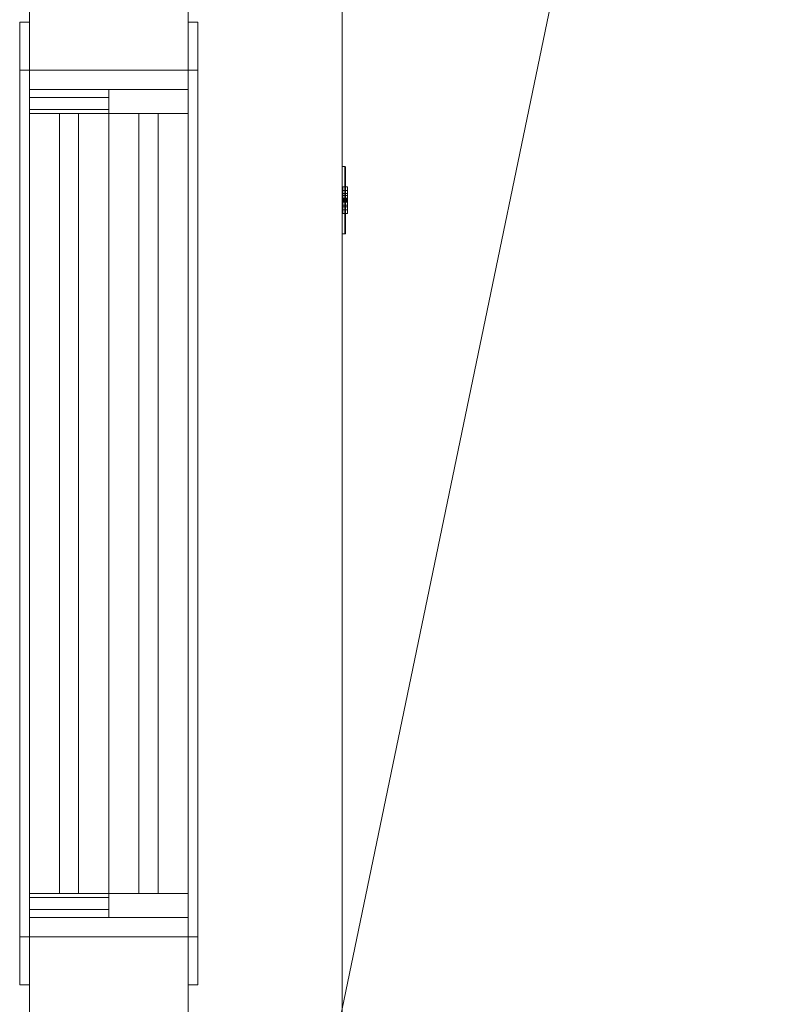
# Model space of a CAD drawing. Header units: metres. Extents: x -6.7 to 13.4, y 0 to 15.3.
# Tile 425 of 656: x -6.7 to -5.9, y 10.4 to 11.4. Entities that reach past the tile are written whole.
import ezdxf

# ---------------------------------------------------------------- set-up
doc = ezdxf.new("R2010")
doc.units = ezdxf.units.M
doc.header["$MEASUREMENT"] = 0
for name, color, linetype in [('NewTwindo - Slabs', 7, 'Continuous'), ('NewTwindo - Walls', 7, 'Continuous'), ('Twindo - Electrical', 7, 'Continuous'), ('Twindo - Slabs', 7, 'Continuous')]:
    doc.layers.add(name, color=color, linetype=linetype)

# ---------------------------------------------------------------- blocks, each defined once
blk = doc.blocks.new('Wall_4E77AC14-1DF8-4478-B749-89C7EF52A37B', base_point=(-6.3364, 14.7151))
at = {"layer": 'NewTwindo - Walls', "lineweight": 0}
mesh = blk.add_polyface(dxfattribs=at)
corners = [(-6.6614, 9.8251, 2.565), (-6.6614, 14.7151, 2.565), (-6.6614, 14.7151, -0.15), (-6.6614, 9.8251, -0.15), (-6.6614, 11.4751, 0.9), (-6.6614, 12.9751, 0.9), (-6.6614, 12.9751, 2.3), (-6.6614, 11.4751, 2.3), (-6.3364, 9.8251, 2.565), (-6.3364, 14.7151, 2.565), (-6.3364, 14.7151, -0.15), (-6.3364, 9.8251, -0.15), (-6.3364, 11.4751, 0.9), (-6.3364, 12.9751, 0.9), (-6.3364, 12.9751, 2.3), (-6.3364, 11.4751, 2.3)]
mesh.append_faces([[corners[k] for k in face] for face in [(8, 9, 1, 0), (10, 2, 1, 9), (3, 2, 10, 11), (11, 8, 0, 3), (12, 13, 5, 4), (13, 14, 6, 5), (14, 15, 7, 6), (15, 12, 4, 7)]], dxfattribs={"color": 9})
mesh.append_faces([[corners[k] for k in face] for face in [(3, 4, 2), (2, 5, 1), (10, 13, 11), (11, 12, 8)]], dxfattribs={"vtx0": -1, "vtx1": -1, "color": 9})
mesh.append_faces([[corners[k] for k in face] for face in [(6, 0, 1), (0, 7, 4), (2, 4, 5), (15, 9, 8), (9, 14, 13), (11, 13, 12)]], dxfattribs={"vtx0": -1, "vtx2": -1, "color": 9})
mesh.append_faces([[corners[k] for k in face] for face in [(6, 7, 0), (5, 6, 1), (3, 0, 4), (15, 14, 9), (12, 15, 8), (10, 9, 13)]], dxfattribs={"vtx1": -1, "vtx2": -1, "color": 9})
blk = doc.blocks.new('Slab_802DA21A-2803-41A3-8E48-64010855DF42', base_point=(-2.276, 14.7151))
at = {"layer": 'NewTwindo - Slabs', "lineweight": 0}
mesh = blk.add_polyface(dxfattribs=at)
corners = [(-6.3364, 14.7151), (-2.276, 14.7151), (-2.276, 14.7151, -0.15), (-6.3364, 14.7151, -0.15), (2.5786, 14.0551), (-2.276, 14.0551), (-6.3364, 9.8251), (-4.8764, 9.8251), (-4.8764, 3.4051), (-3.3514, 3.4051), (-3.3514, 2.7655), (0.2485, 2.7655), (0.2485, 0.3501), (4.1035, 0.3501), (4.1035, 0.1601), (6.2136, 0.1601), (6.2136, 0.3501), (10.5586, 0.3501), (10.5586, 8.1901), (5.6536, 8.1901), (5.6536, 9.0751), (-0.1012, 9.0751), (-0.1015, 10.4851), (2.5786, 10.4851), (-2.276, 14.0551, -0.15), (-6.3364, 9.8251, -0.15), (2.5786, 14.0551, -0.15), (2.5786, 10.4851, -0.15), (-0.1015, 10.4851, -0.15), (-0.1012, 9.0751, -0.15), (5.6536, 9.0751, -0.15), (5.6536, 8.1901, -0.15), (10.5586, 8.1901, -0.15), (10.5586, 0.3501, -0.15), (6.2136, 0.3501, -0.15), (6.2136, 0.1601, -0.15), (4.1035, 0.1601, -0.15), (4.1035, 0.3501, -0.15), (0.2485, 0.3501, -0.15), (0.2485, 2.7655, -0.15), (-3.3514, 2.7655, -0.15), (-3.3514, 3.4051, -0.15), (-4.8764, 3.4051, -0.15), (-4.8764, 9.8251, -0.15)]
mesh.append_faces([[corners[k] for k in face] for face in [(0, 1, 2, 3), (1, 5, 24, 2), (6, 0, 3, 25), (5, 4, 26, 24), (7, 6, 25, 43), (8, 7, 43, 42), (9, 8, 42, 41), (10, 9, 41, 40), (11, 10, 40, 39), (12, 11, 39, 38), (13, 12, 38, 37), (14, 13, 37, 36), (15, 14, 36, 35), (16, 15, 35, 34), (17, 16, 34, 33), (18, 17, 33, 32), (19, 18, 32, 31), (20, 19, 31, 30), (21, 20, 30, 29), (22, 21, 29, 28), (23, 22, 28, 27), (4, 23, 27, 26)]], dxfattribs={"color": 9})
mesh.append_faces([[corners[k] for k in face] for face in [(4, 22, 23), (18, 16, 17)]], dxfattribs={"vtx0": -1, "color": 9})
mesh.append_faces([[corners[k] for k in face] for face in [(26, 28, 24), (32, 34, 31)]], dxfattribs={"vtx0": -1, "vtx1": -1, "color": 9})
mesh.append_faces([[corners[k] for k in face] for face in [(1, 7, 9), (22, 5, 10), (21, 11, 13), (41, 43, 2), (40, 24, 28), (37, 39, 29)]], dxfattribs={"vtx0": -1, "vtx1": -1, "vtx2": -1, "color": 9})
mesh.append_faces([[corners[k] for k in face] for face in [(5, 9, 10), (21, 10, 11), (19, 13, 14), (19, 14, 15), (19, 15, 16), (43, 3, 2), (41, 2, 24), (40, 28, 29), (37, 29, 30), (37, 30, 31)]], dxfattribs={"vtx0": -1, "vtx2": -1, "color": 9})
mesh.append_faces([[corners[k] for k in face] for face in [(27, 28, 26), (33, 34, 32)]], dxfattribs={"vtx1": -1, "color": 9})
mesh.append_faces([[corners[k] for k in face] for face in [(1, 0, 7), (5, 1, 9), (21, 22, 10), (4, 5, 22), (20, 21, 13), (19, 20, 13), (18, 19, 16), (40, 41, 24), (39, 40, 29), (36, 37, 31), (35, 36, 31), (34, 35, 31)]], dxfattribs={"vtx1": -1, "vtx2": -1, "color": 9})
mesh.append_faces([[corners[k] for k in face] for face in [(0, 6, 7), (7, 8, 9), (11, 12, 13), (43, 25, 3), (41, 42, 43), (37, 38, 39)]], dxfattribs={"vtx2": -1, "color": 9})
blk = doc.blocks.new('Wall_6E3BF689-13E9-485C-BEBC-C1F491B7C731', base_point=(-6.4964, 9.6251))
at = {"layer": 'NewTwindo - Walls', "lineweight": 0}
mesh = blk.add_polyface(dxfattribs=at)
corners = [(-6.6614, 15.2801, 6.5), (-6.6614, 15.2801, 2.565), (-6.6614, 9.4601, 2.565), (-6.6614, 9.4601, 6.5), (-6.6614, 13.1351, 5.65), (-6.6614, 11.6351, 5.65), (-6.6614, 11.6351, 3.9), (-6.6614, 13.1351, 3.9), (-6.6614, 11.3701, 3.9), (-6.6614, 11.3701, 5.65), (-6.6614, 10.4701, 5.65), (-6.6614, 10.4701, 3.9), (-6.6614, 13.4001, 3.9), (-6.6614, 14.3001, 3.9), (-6.6614, 14.3001, 5.65), (-6.6614, 13.4001, 5.65), (-6.4964, 15.2801, 6.5), (-6.4964, 15.2801, 2.565), (-6.4964, 9.4601, 2.565), (-6.4964, 9.4601, 6.5), (-6.4964, 13.1351, 5.65), (-6.4964, 11.6351, 5.65), (-6.4964, 11.6351, 3.9), (-6.4964, 13.1351, 3.9), (-6.4964, 11.3701, 5.65), (-6.4964, 11.3701, 3.9), (-6.4964, 10.4701, 5.65), (-6.4964, 10.4701, 3.9), (-6.4964, 13.4001, 3.9), (-6.4964, 14.3001, 3.9), (-6.4964, 14.3001, 5.65), (-6.4964, 13.4001, 5.65)]
mesh.append_faces([[corners[k] for k in face] for face in [(1, 0, 16, 17), (1, 17, 18, 2), (3, 2, 18, 19), (16, 0, 3, 19), (5, 4, 20, 21), (6, 5, 21, 22), (7, 6, 22, 23), (4, 7, 23, 20), (24, 9, 8, 25), (26, 10, 9, 24), (27, 11, 10, 26), (25, 8, 11, 27), (28, 29, 13, 12), (29, 30, 14, 13), (30, 31, 15, 14), (31, 28, 12, 15)]], dxfattribs={"color": 9})
mesh.append_faces([[corners[k] for k in face] for face in [(2, 12, 1), (1, 13, 0), (17, 25, 18), (18, 27, 19)]], dxfattribs={"vtx0": -1, "vtx1": -1, "color": 9})
mesh.append_faces([[corners[k] for k in face] for face in [(4, 9, 0), (14, 4, 0), (2, 11, 12), (21, 31, 19), (26, 21, 19), (17, 29, 25)]], dxfattribs={"vtx0": -1, "vtx1": -1, "vtx2": -1, "color": 9})
mesh.append_faces([[corners[k] for k in face] for face in [(9, 3, 0), (3, 10, 11), (8, 5, 6), (7, 15, 12), (1, 12, 13), (31, 16, 19), (16, 30, 29), (28, 20, 23), (22, 24, 25), (18, 25, 27)]], dxfattribs={"vtx0": -1, "vtx2": -1, "color": 9})
mesh.append_faces([[corners[k] for k in face] for face in [(9, 10, 3), (8, 9, 5), (7, 4, 15), (13, 14, 0), (2, 3, 11), (31, 30, 16), (28, 31, 20), (22, 21, 24), (27, 26, 19), (17, 16, 29)]], dxfattribs={"vtx1": -1, "vtx2": -1, "color": 9})
blk = doc.blocks.new('Window_981193E7-5797-4899-9E3E-FAB4EC1762AD')
at = {"layer": 'NewTwindo - Walls', "lineweight": 0}
mesh = blk.add_polyface(dxfattribs=at)
corners = [(-6.6714, 11.4201, 3.85), (-6.6614, 11.4201, 3.85), (-6.6614, 11.3701, 3.9), (-6.6714, 11.3701, 3.9), (-6.6614, 11.3701, 5.65), (-6.6714, 11.3701, 5.65), (-6.6614, 11.4201, 5.7), (-6.6714, 11.4201, 5.7)]
mesh.append_faces([[corners[k] for k in face] for face in [(0, 1, 2, 3), (3, 2, 4, 5), (5, 4, 6, 7), (7, 6, 1, 0), (0, 3, 5, 7), (1, 6, 4, 2)]], dxfattribs={"color": 253})
mesh = blk.add_polyface(dxfattribs=at)
corners = [(-6.6714, 10.4201, 3.85), (-6.6614, 10.4201, 3.85), (-6.6614, 10.4701, 3.9), (-6.6714, 10.4701, 3.9), (-6.6614, 11.3701, 3.9), (-6.6714, 11.3701, 3.9), (-6.6614, 11.4201, 3.85), (-6.6714, 11.4201, 3.85)]
mesh.append_faces([[corners[k] for k in face] for face in [(0, 1, 2, 3), (3, 2, 4, 5), (5, 4, 6, 7), (7, 6, 1, 0), (0, 3, 5, 7), (1, 6, 4, 2)]], dxfattribs={"color": 253})
mesh = blk.add_polyface(dxfattribs=at)
corners = [(-6.6714, 11.4201, 5.7), (-6.6614, 11.4201, 5.7), (-6.6614, 11.3701, 5.65), (-6.6714, 11.3701, 5.65), (-6.6614, 10.4701, 5.65), (-6.6714, 10.4701, 5.65), (-6.6614, 10.4201, 5.7), (-6.6714, 10.4201, 5.7)]
mesh.append_faces([[corners[k] for k in face] for face in [(0, 1, 2, 3), (3, 2, 4, 5), (5, 4, 6, 7), (7, 6, 1, 0), (0, 3, 5, 7), (1, 6, 4, 2)]], dxfattribs={"color": 253})
mesh = blk.add_polyface(dxfattribs=at)
corners = [(-6.4864, 11.4201, 3.85), (-6.4864, 11.3701, 3.9), (-6.4964, 11.3701, 3.9), (-6.4964, 11.4201, 3.85), (-6.4864, 11.3701, 5.65), (-6.4964, 11.3701, 5.65), (-6.4864, 11.4201, 5.7), (-6.4964, 11.4201, 5.7)]
mesh.append_faces([[corners[k] for k in face] for face in [(0, 1, 2, 3), (1, 4, 5, 2), (4, 6, 7, 5), (6, 0, 3, 7), (0, 6, 4, 1), (3, 2, 5, 7)]], dxfattribs={"color": 253})
mesh = blk.add_polyface(dxfattribs=at)
corners = [(-6.4864, 10.4201, 3.85), (-6.4864, 10.4701, 3.9), (-6.4964, 10.4701, 3.9), (-6.4964, 10.4201, 3.85), (-6.4864, 11.3701, 3.9), (-6.4964, 11.3701, 3.9), (-6.4864, 11.4201, 3.85), (-6.4964, 11.4201, 3.85)]
mesh.append_faces([[corners[k] for k in face] for face in [(0, 1, 2, 3), (1, 4, 5, 2), (4, 6, 7, 5), (6, 0, 3, 7), (0, 6, 4, 1), (3, 2, 5, 7)]], dxfattribs={"color": 253})
mesh = blk.add_polyface(dxfattribs=at)
corners = [(-6.4864, 11.4201, 5.7), (-6.4864, 11.3701, 5.65), (-6.4964, 11.3701, 5.65), (-6.4964, 11.4201, 5.7), (-6.4864, 10.4701, 5.65), (-6.4964, 10.4701, 5.65), (-6.4864, 10.4201, 5.7), (-6.4964, 10.4201, 5.7)]
mesh.append_faces([[corners[k] for k in face] for face in [(0, 1, 2, 3), (1, 4, 5, 2), (4, 6, 7, 5), (6, 0, 3, 7), (0, 6, 4, 1), (3, 2, 5, 7)]], dxfattribs={"color": 253})
mesh = blk.add_polyface(dxfattribs=at)
corners = [(-6.6614, 11.3501, 5.63), (-6.4964, 11.3501, 5.63), (-6.4964, 11.3701, 5.65), (-6.6614, 11.3701, 5.65), (-6.4964, 11.3701, 3.9), (-6.6614, 11.3701, 3.9), (-6.4964, 11.3501, 3.92), (-6.6614, 11.3501, 3.92)]
mesh.append_faces([[corners[k] for k in face] for face in [(0, 1, 2, 3), (3, 2, 4, 5), (5, 4, 6, 7), (7, 6, 1, 0), (0, 3, 5, 7), (1, 6, 4, 2)]], dxfattribs={"color": 253})
mesh = blk.add_polyface(dxfattribs=at)
corners = [(-6.6614, 11.3501, 3.92), (-6.4964, 11.3501, 3.92), (-6.4964, 11.3701, 3.9), (-6.6614, 11.3701, 3.9), (-6.4964, 10.4701, 3.9), (-6.6614, 10.4701, 3.9), (-6.4964, 10.4901, 3.92), (-6.6614, 10.4901, 3.92)]
mesh.append_faces([[corners[k] for k in face] for face in [(0, 1, 2, 3), (3, 2, 4, 5), (5, 4, 6, 7), (7, 6, 1, 0), (0, 3, 5, 7), (1, 6, 4, 2)]], dxfattribs={"color": 253})
mesh = blk.add_polyface(dxfattribs=at)
corners = [(-6.6614, 10.4901, 5.63), (-6.4964, 10.4901, 5.63), (-6.4964, 10.4701, 5.65), (-6.6614, 10.4701, 5.65), (-6.4964, 11.3701, 5.65), (-6.6614, 11.3701, 5.65), (-6.4964, 11.3501, 5.63), (-6.6614, 11.3501, 5.63)]
mesh.append_faces([[corners[k] for k in face] for face in [(0, 1, 2, 3), (3, 2, 4, 5), (5, 4, 6, 7), (7, 6, 1, 0), (0, 3, 5, 7), (1, 6, 4, 2)]], dxfattribs={"color": 253})
mesh = blk.add_polyface(dxfattribs=at)
corners = [(-6.6614, 11.3251, 5.605), (-6.5789, 11.3251, 5.605), (-6.5789, 11.3501, 5.63), (-6.6614, 11.3501, 5.63), (-6.5789, 11.3501, 4.7625), (-6.6614, 11.3501, 4.7625), (-6.5789, 11.3251, 4.7875), (-6.6614, 11.3251, 4.7875), (-6.6614, 10.5151, 4.7875), (-6.5789, 10.5151, 4.7875), (-6.5789, 10.4901, 4.7625), (-6.6614, 10.4901, 4.7625), (-6.5789, 10.4901, 5.63), (-6.6614, 10.4901, 5.63), (-6.5789, 10.5151, 5.605), (-6.6614, 10.5151, 5.605)]
mesh.append_faces([[corners[k] for k in face] for face in [(0, 1, 2, 3), (3, 2, 4, 5), (5, 4, 6, 7), (7, 6, 1, 0), (0, 3, 5, 7), (1, 6, 4, 2), (8, 9, 10, 11), (11, 10, 12, 13), (13, 12, 14, 15), (15, 14, 9, 8), (8, 11, 13, 15), (9, 14, 12, 10)]], dxfattribs={"color": 253})
mesh = blk.add_polyface(dxfattribs=at)
corners = [(-6.6614, 11.3501, 4.74), (-6.5789, 11.3501, 4.74), (-6.5789, 11.3418, 4.74), (-6.6614, 11.3418, 4.74), (-6.5789, 11.3418, 4.7442), (-6.6614, 11.3418, 4.7442), (-6.5789, 11.3293, 4.7542), (-6.6614, 11.3293, 4.7542), (-6.5789, 11.3293, 4.7625), (-6.6614, 11.3293, 4.7625), (-6.5789, 10.5109, 4.7625), (-6.6614, 10.5109, 4.7625), (-6.5789, 10.5109, 4.7542), (-6.6614, 10.5109, 4.7542), (-6.5789, 10.4984, 4.7442), (-6.6614, 10.4984, 4.7442), (-6.5789, 10.4984, 4.74), (-6.6614, 10.4984, 4.74), (-6.5789, 10.4901, 4.74), (-6.6614, 10.4901, 4.74), (-6.5789, 10.4901, 4.7625), (-6.6614, 10.4901, 4.7625), (-6.5789, 10.5151, 4.7875), (-6.6614, 10.5151, 4.7875), (-6.5789, 11.3251, 4.7875), (-6.6614, 11.3251, 4.7875), (-6.5789, 11.3501, 4.7625), (-6.6614, 11.3501, 4.7625), (-6.6614, 11.3501, 5.63), (-6.5789, 11.3501, 5.63), (-6.5789, 11.3251, 5.605), (-6.6614, 11.3251, 5.605), (-6.5789, 10.5151, 5.605), (-6.6614, 10.5151, 5.605), (-6.5789, 10.4901, 5.63), (-6.6614, 10.4901, 5.63)]
mesh.append_faces([[corners[k] for k in face] for face in [(0, 1, 2, 3), (3, 2, 4, 5), (5, 4, 6, 7), (7, 6, 8, 9), (9, 8, 10, 11), (11, 10, 12, 13), (13, 12, 14, 15), (15, 14, 16, 17), (17, 16, 18, 19), (19, 18, 20, 21), (21, 20, 22, 23), (23, 22, 24, 25), (25, 24, 26, 27), (27, 26, 1, 0), (28, 29, 30, 31), (31, 30, 32, 33), (33, 32, 34, 35), (35, 34, 29, 28), (28, 31, 33, 35), (29, 34, 32, 30)]], dxfattribs={"color": 253})
mesh.append_faces([[corners[k] for k in face] for face in [(19, 15, 17)]], dxfattribs={"vtx0": -1, "color": 253})
mesh.append_faces([[corners[k] for k in face] for face in [(21, 15, 19), (18, 14, 20), (20, 14, 22)]], dxfattribs={"vtx0": -1, "vtx1": -1, "color": 253})
mesh.append_faces([[corners[k] for k in face] for face in [(27, 5, 9), (23, 11, 15), (8, 4, 26), (14, 10, 22)]], dxfattribs={"vtx0": -1, "vtx1": -1, "vtx2": -1, "color": 253})
mesh.append_faces([[corners[k] for k in face] for face in [(27, 3, 5), (23, 9, 11), (4, 1, 26), (8, 26, 24), (8, 24, 22)]], dxfattribs={"vtx0": -1, "vtx2": -1, "color": 253})
mesh.append_faces([[corners[k] for k in face] for face in [(25, 27, 9), (23, 25, 9), (21, 23, 15), (10, 8, 22)]], dxfattribs={"vtx1": -1, "vtx2": -1, "color": 253})
mesh.append_faces([[corners[k] for k in face] for face in [(27, 0, 3), (5, 7, 9), (11, 13, 15), (4, 2, 1), (8, 6, 4), (14, 12, 10), (18, 16, 14)]], dxfattribs={"vtx2": -1, "color": 253})
mesh = blk.add_polyface(dxfattribs=at)
corners = [(-6.5789, 11.3251, 4.7625), (-6.4964, 11.3251, 4.7625), (-6.4964, 11.3501, 4.7875), (-6.5789, 11.3501, 4.7875), (-6.4964, 11.3501, 3.92), (-6.5789, 11.3501, 3.92), (-6.4964, 11.3251, 3.945), (-6.5789, 11.3251, 3.945), (-6.5789, 10.5151, 3.945), (-6.4964, 10.5151, 3.945), (-6.4964, 10.4901, 3.92), (-6.5789, 10.4901, 3.92), (-6.4964, 10.4901, 4.7875), (-6.5789, 10.4901, 4.7875), (-6.4964, 10.5151, 4.7625), (-6.5789, 10.5151, 4.7625)]
mesh.append_faces([[corners[k] for k in face] for face in [(0, 1, 2, 3), (3, 2, 4, 5), (5, 4, 6, 7), (7, 6, 1, 0), (0, 3, 5, 7), (1, 6, 4, 2), (8, 9, 10, 11), (11, 10, 12, 13), (13, 12, 14, 15), (15, 14, 9, 8), (8, 11, 13, 15), (9, 14, 12, 10)]], dxfattribs={"color": 253})
mesh = blk.add_polyface(dxfattribs=at)
corners = [(-6.5789, 10.4901, 3.92), (-6.4964, 10.4901, 3.92), (-6.4964, 10.5151, 3.945), (-6.5789, 10.5151, 3.945), (-6.4964, 11.3251, 3.945), (-6.5789, 11.3251, 3.945), (-6.4964, 11.3501, 3.92), (-6.5789, 11.3501, 3.92), (-6.5789, 11.3501, 4.7875), (-6.4964, 11.3501, 4.7875), (-6.4964, 11.3251, 4.7625), (-6.5789, 11.3251, 4.7625), (-6.4964, 10.5151, 4.7625), (-6.5789, 10.5151, 4.7625), (-6.4964, 10.4901, 4.7875), (-6.5789, 10.4901, 4.7875)]
mesh.append_faces([[corners[k] for k in face] for face in [(0, 1, 2, 3), (3, 2, 4, 5), (5, 4, 6, 7), (7, 6, 1, 0), (0, 3, 5, 7), (1, 6, 4, 2), (8, 9, 10, 11), (11, 10, 12, 13), (13, 12, 14, 15), (15, 14, 9, 8), (8, 11, 13, 15), (9, 14, 12, 10)]], dxfattribs={"color": 253})
mesh = blk.add_polyface(dxfattribs=at)
corners = [(-6.6302, 11.3251, 4.7875), (-6.6102, 11.3251, 4.7875), (-6.6102, 10.5151, 4.7875), (-6.6302, 10.5151, 4.7875), (-6.6102, 10.5151, 5.605), (-6.6302, 10.5151, 5.605), (-6.6102, 11.3251, 5.605), (-6.6302, 11.3251, 5.605)]
mesh.append_faces([[corners[k] for k in face] for face in [(0, 1, 2, 3), (3, 2, 4, 5), (5, 4, 6, 7), (7, 6, 1, 0), (0, 3, 5, 7), (1, 6, 4, 2)]], dxfattribs={"color": 255})
mesh = blk.add_polyface(dxfattribs=at)
corners = [(-6.5477, 11.3251, 3.945), (-6.5277, 11.3251, 3.945), (-6.5277, 10.5151, 3.945), (-6.5477, 10.5151, 3.945), (-6.5277, 10.5151, 4.7625), (-6.5477, 10.5151, 4.7625), (-6.5277, 11.3251, 4.7625), (-6.5477, 11.3251, 4.7625)]
mesh.append_faces([[corners[k] for k in face] for face in [(0, 1, 2, 3), (3, 2, 4, 5), (5, 4, 6, 7), (7, 6, 1, 0), (0, 3, 5, 7), (1, 6, 4, 2)]], dxfattribs={"color": 255})
mesh = blk.add_polyface(dxfattribs=at)
corners = [(-6.6614, 10.4901, 3.92), (-6.4964, 10.4901, 3.92), (-6.4964, 10.4701, 3.9), (-6.6614, 10.4701, 3.9), (-6.4964, 10.4701, 5.65), (-6.6614, 10.4701, 5.65), (-6.4964, 10.4901, 5.63), (-6.6614, 10.4901, 5.63)]
mesh.append_faces([[corners[k] for k in face] for face in [(0, 1, 2, 3), (3, 2, 4, 5), (5, 4, 6, 7), (7, 6, 1, 0), (0, 3, 5, 7), (1, 6, 4, 2)]], dxfattribs={"color": 253})
mesh = blk.add_polyface(dxfattribs=at)
corners = [(-6.6714, 10.4201, 5.7), (-6.6614, 10.4201, 5.7), (-6.6614, 10.4701, 5.65), (-6.6714, 10.4701, 5.65), (-6.6614, 10.4701, 3.9), (-6.6714, 10.4701, 3.9), (-6.6614, 10.4201, 3.85), (-6.6714, 10.4201, 3.85)]
mesh.append_faces([[corners[k] for k in face] for face in [(0, 1, 2, 3), (3, 2, 4, 5), (5, 4, 6, 7), (7, 6, 1, 0), (0, 3, 5, 7), (1, 6, 4, 2)]], dxfattribs={"color": 253})
mesh = blk.add_polyface(dxfattribs=at)
corners = [(-6.4864, 10.4201, 5.7), (-6.4864, 10.4701, 5.65), (-6.4964, 10.4701, 5.65), (-6.4964, 10.4201, 5.7), (-6.4864, 10.4701, 3.9), (-6.4964, 10.4701, 3.9), (-6.4864, 10.4201, 3.85), (-6.4964, 10.4201, 3.85)]
mesh.append_faces([[corners[k] for k in face] for face in [(0, 1, 2, 3), (1, 4, 5, 2), (4, 6, 7, 5), (6, 0, 3, 7), (0, 6, 4, 1), (3, 2, 5, 7)]], dxfattribs={"color": 253})
blk = doc.blocks.new('Object_B8569EBE-AC2C-4EEB-B0BD-9AF8861538D6')
at = {"layer": 'Twindo - Electrical', "lineweight": 0}
mesh = blk.add_polyface(dxfattribs=at)
corners = [(-6.3329, 11.201, 0.2909), (-6.3329, 11.2692, 0.2909), (-6.3329, 11.2692, 0.4091), (-6.3329, 11.201, 0.4091), (-6.3329, 11.2451, 0.32), (-6.3329, 11.2251, 0.32), (-6.3329, 11.2213, 0.332), (-6.3329, 11.2251, 0.344), (-6.3329, 11.2451, 0.344), (-6.3329, 11.2489, 0.332), (-6.3329, 11.2251, 0.38), (-6.3329, 11.2451, 0.38), (-6.3329, 11.2489, 0.368), (-6.3329, 11.2451, 0.356), (-6.3329, 11.2251, 0.356), (-6.3329, 11.2213, 0.368), (-6.333, 11.2007, 0.2906), (-6.333, 11.2694, 0.2906), (-6.333, 11.2694, 0.4094), (-6.333, 11.2007, 0.4094), (-6.3356, 11.2451, 0.32), (-6.3356, 11.2251, 0.32), (-6.3356, 11.2213, 0.332), (-6.3356, 11.2251, 0.344), (-6.3356, 11.2451, 0.344), (-6.3356, 11.2489, 0.332), (-6.3356, 11.2251, 0.38), (-6.3356, 11.2451, 0.38), (-6.3356, 11.2489, 0.368), (-6.3356, 11.2451, 0.356), (-6.3356, 11.2251, 0.356), (-6.3356, 11.2213, 0.368), (-6.3332, 11.2003, 0.2903), (-6.3332, 11.2698, 0.2903), (-6.3332, 11.2698, 0.4097), (-6.3332, 11.2003, 0.4097), (-6.3336, 11.2001, 0.29), (-6.3336, 11.2701, 0.29), (-6.3336, 11.2701, 0.41), (-6.3336, 11.2001, 0.41), (-6.3338, 11.2001, 0.29), (-6.3338, 11.2701, 0.29), (-6.3338, 11.2701, 0.41), (-6.3338, 11.2001, 0.41), (-6.3364, 11.2001, 0.29), (-6.3364, 11.2701, 0.29), (-6.3364, 11.2701, 0.41), (-6.3364, 11.2001, 0.41)]
mesh.append_faces([[corners[k] for k in face] for face in [(1, 0, 16, 17), (2, 1, 17, 18), (3, 2, 18, 19), (0, 3, 19, 16), (4, 20, 21, 5), (5, 21, 22, 6), (6, 22, 23, 7), (7, 23, 24, 8), (8, 24, 25, 9), (9, 25, 20, 4), (11, 10, 26, 27), (12, 11, 27, 28), (13, 12, 28, 29), (14, 13, 29, 30), (15, 14, 30, 31), (10, 15, 31, 26), (17, 16, 32, 33), (18, 17, 33, 34), (19, 18, 34, 35), (16, 19, 35, 32), (33, 32, 36, 37), (34, 33, 37, 38), (35, 34, 38, 39), (32, 35, 39, 36), (37, 36, 40, 41), (38, 37, 41, 42), (39, 38, 42, 43), (36, 39, 43, 40), (41, 40, 44, 45), (42, 41, 45, 46), (43, 42, 46, 47), (40, 43, 47, 44), (46, 45, 44, 47)]], dxfattribs={"color": 255})
mesh.append_faces([[corners[k] for k in face] for face in [(22, 25, 24, 23), (28, 31, 30, 29)]], dxfattribs={"vtx0": -1, "color": 255})
mesh.append_faces([[corners[k] for k in face] for face in [(1, 4, 0), (0, 6, 3)]], dxfattribs={"vtx0": -1, "vtx1": -1, "color": 255})
mesh.append_faces([[corners[k] for k in face] for face in [(2, 13, 8), (7, 14, 3)]], dxfattribs={"vtx0": -1, "vtx1": -1, "vtx2": -1, "color": 255})
mesh.append_faces([[corners[k] for k in face] for face in [(10, 2, 3), (2, 11, 12), (2, 12, 13), (7, 13, 14), (2, 8, 9), (1, 9, 4), (0, 4, 5), (0, 5, 6)]], dxfattribs={"vtx0": -1, "vtx2": -1, "color": 255})
mesh.append_faces([[corners[k] for k in face] for face in [(10, 11, 2), (15, 10, 3), (14, 15, 3), (7, 8, 13), (6, 7, 3), (1, 2, 9)]], dxfattribs={"vtx1": -1, "vtx2": -1, "color": 255})
mesh.append_faces([[corners[k] for k in face] for face in [(22, 21, 20, 25), (28, 27, 26, 31)]], dxfattribs={"vtx3": -1, "color": 255})
mesh = blk.add_polyface(dxfattribs=at)
corners = [(-6.3356, 11.2451, 0.32), (-6.3356, 11.2489, 0.332), (-6.3309, 11.2489, 0.332), (-6.3309, 11.2451, 0.32), (-6.3356, 11.2451, 0.344), (-6.3309, 11.2451, 0.344), (-6.3356, 11.2251, 0.344), (-6.3309, 11.2251, 0.344), (-6.3356, 11.2213, 0.332), (-6.3309, 11.2213, 0.332), (-6.3356, 11.2251, 0.32), (-6.3309, 11.2251, 0.32), (-6.3356, 11.2301, 0.332), (-6.3356, 11.2281, 0.332), (-6.3309, 11.2281, 0.332), (-6.3309, 11.2301, 0.332), (-6.3356, 11.2281, 0.338), (-6.3309, 11.2281, 0.338), (-6.3356, 11.2301, 0.338), (-6.3309, 11.2301, 0.338), (-6.3356, 11.2401, 0.332), (-6.3356, 11.2401, 0.338), (-6.3309, 11.2401, 0.338), (-6.3309, 11.2401, 0.332), (-6.3356, 11.2421, 0.338), (-6.3309, 11.2421, 0.338), (-6.3356, 11.2421, 0.332), (-6.3309, 11.2421, 0.332), (-6.3356, 11.2331, 0.322), (-6.3356, 11.2331, 0.324), (-6.3309, 11.2331, 0.324), (-6.3309, 11.2331, 0.322), (-6.3356, 11.2334, 0.325), (-6.3309, 11.2334, 0.325), (-6.3356, 11.2341, 0.3257), (-6.3309, 11.2341, 0.3257), (-6.3356, 11.2351, 0.326), (-6.3309, 11.2351, 0.326), (-6.3356, 11.2361, 0.3257), (-6.3309, 11.2361, 0.3257), (-6.3356, 11.2368, 0.325), (-6.3309, 11.2368, 0.325), (-6.3356, 11.2371, 0.324), (-6.3309, 11.2371, 0.324), (-6.3356, 11.2371, 0.322), (-6.3309, 11.2371, 0.322)]
mesh.append_faces([[corners[k] for k in face] for face in [(0, 1, 2, 3), (1, 4, 5, 2), (4, 6, 7, 5), (6, 8, 9, 7), (8, 10, 11, 9), (10, 0, 3, 11), (12, 13, 14, 15), (13, 16, 17, 14), (16, 18, 19, 17), (18, 12, 15, 19), (20, 21, 22, 23), (21, 24, 25, 22), (24, 26, 27, 25), (26, 20, 23, 27), (28, 29, 30, 31), (29, 32, 33, 30), (32, 34, 35, 33), (34, 36, 37, 35), (36, 38, 39, 37), (38, 40, 41, 39), (40, 42, 43, 41), (42, 44, 45, 43), (44, 28, 31, 45)]], dxfattribs={"color": 255})
mesh.append_faces([[corners[k] for k in face] for face in [(10, 28, 0), (0, 44, 1), (3, 45, 11), (11, 31, 9)]], dxfattribs={"vtx0": -1, "vtx1": -1, "color": 255})
mesh.append_faces([[corners[k] for k in face] for face in [(24, 18, 4), (8, 1, 36), (17, 22, 7), (2, 9, 37)]], dxfattribs={"vtx0": -1, "vtx1": -1, "vtx2": -1, "color": 255})
mesh.append_faces([[corners[k] for k in face] for face in [(18, 6, 4), (8, 16, 13), (12, 21, 20), (26, 4, 1), (8, 36, 34), (8, 34, 32), (8, 32, 29), (8, 29, 28), (0, 28, 44), (22, 5, 7), (2, 25, 27), (23, 19, 15), (14, 7, 9), (2, 37, 39), (2, 39, 41), (2, 41, 43), (2, 43, 45), (11, 45, 31)]], dxfattribs={"vtx0": -1, "vtx2": -1, "color": 255})
mesh.append_faces([[corners[k] for k in face] for face in [(18, 16, 6), (8, 6, 16), (12, 18, 21), (26, 24, 4), (38, 36, 1), (40, 38, 1), (42, 40, 1), (44, 42, 1), (10, 8, 28), (22, 25, 5), (2, 5, 25), (23, 22, 19), (14, 17, 7), (35, 37, 9), (33, 35, 9), (30, 33, 9), (31, 30, 9), (3, 2, 45)]], dxfattribs={"vtx1": -1, "vtx2": -1, "color": 255})
mesh = blk.add_polyface(dxfattribs=at)
corners = [(-6.3356, 11.2451, 0.356), (-6.3356, 11.2489, 0.368), (-6.3309, 11.2489, 0.368), (-6.3309, 11.2451, 0.356), (-6.3356, 11.2451, 0.38), (-6.3309, 11.2451, 0.38), (-6.3356, 11.2251, 0.38), (-6.3309, 11.2251, 0.38), (-6.3356, 11.2213, 0.368), (-6.3309, 11.2213, 0.368), (-6.3356, 11.2251, 0.356), (-6.3309, 11.2251, 0.356), (-6.3356, 11.2301, 0.368), (-6.3356, 11.2281, 0.368), (-6.3309, 11.2281, 0.368), (-6.3309, 11.2301, 0.368), (-6.3356, 11.2281, 0.374), (-6.3309, 11.2281, 0.374), (-6.3356, 11.2301, 0.374), (-6.3309, 11.2301, 0.374), (-6.3356, 11.2401, 0.368), (-6.3356, 11.2401, 0.374), (-6.3309, 11.2401, 0.374), (-6.3309, 11.2401, 0.368), (-6.3356, 11.2421, 0.374), (-6.3309, 11.2421, 0.374), (-6.3356, 11.2421, 0.368), (-6.3309, 11.2421, 0.368), (-6.3356, 11.2331, 0.358), (-6.3356, 11.2331, 0.36), (-6.3309, 11.2331, 0.36), (-6.3309, 11.2331, 0.358), (-6.3356, 11.2334, 0.361), (-6.3309, 11.2334, 0.361), (-6.3356, 11.2341, 0.3617), (-6.3309, 11.2341, 0.3617), (-6.3356, 11.2351, 0.362), (-6.3309, 11.2351, 0.362), (-6.3356, 11.2361, 0.3617), (-6.3309, 11.2361, 0.3617), (-6.3356, 11.2368, 0.361), (-6.3309, 11.2368, 0.361), (-6.3356, 11.2371, 0.36), (-6.3309, 11.2371, 0.36), (-6.3356, 11.2371, 0.358), (-6.3309, 11.2371, 0.358)]
mesh.append_faces([[corners[k] for k in face] for face in [(0, 1, 2, 3), (1, 4, 5, 2), (4, 6, 7, 5), (6, 8, 9, 7), (8, 10, 11, 9), (10, 0, 3, 11), (12, 13, 14, 15), (13, 16, 17, 14), (16, 18, 19, 17), (18, 12, 15, 19), (20, 21, 22, 23), (21, 24, 25, 22), (24, 26, 27, 25), (26, 20, 23, 27), (28, 29, 30, 31), (29, 32, 33, 30), (32, 34, 35, 33), (34, 36, 37, 35), (36, 38, 39, 37), (38, 40, 41, 39), (40, 42, 43, 41), (42, 44, 45, 43), (44, 28, 31, 45)]], dxfattribs={"color": 255})
mesh.append_faces([[corners[k] for k in face] for face in [(10, 28, 0), (0, 44, 1), (3, 45, 11), (11, 31, 9)]], dxfattribs={"vtx0": -1, "vtx1": -1, "color": 255})
mesh.append_faces([[corners[k] for k in face] for face in [(24, 18, 4), (8, 1, 36), (17, 22, 7), (2, 9, 37)]], dxfattribs={"vtx0": -1, "vtx1": -1, "vtx2": -1, "color": 255})
mesh.append_faces([[corners[k] for k in face] for face in [(18, 6, 4), (8, 16, 13), (12, 21, 20), (26, 4, 1), (8, 36, 34), (8, 34, 32), (8, 32, 29), (8, 29, 28), (0, 28, 44), (22, 5, 7), (2, 25, 27), (23, 19, 15), (14, 7, 9), (2, 37, 39), (2, 39, 41), (2, 41, 43), (2, 43, 45), (11, 45, 31)]], dxfattribs={"vtx0": -1, "vtx2": -1, "color": 255})
mesh.append_faces([[corners[k] for k in face] for face in [(18, 16, 6), (8, 6, 16), (12, 18, 21), (26, 24, 4), (38, 36, 1), (40, 38, 1), (42, 40, 1), (44, 42, 1), (10, 8, 28), (22, 25, 5), (2, 5, 25), (23, 22, 19), (14, 17, 7), (35, 37, 9), (33, 35, 9), (30, 33, 9), (31, 30, 9), (3, 2, 45)]], dxfattribs={"vtx1": -1, "vtx2": -1, "color": 255})
blk = doc.blocks.new('Slab_4FB5D051-D00D-47BE-8E84-A6D94544EB54', base_point=(-6.4964, 15.1151))
at = {"layer": 'NewTwindo - Slabs', "lineweight": 0}
mesh = blk.add_polyface(dxfattribs=at)
corners = [(-6.4964, 9.6251, 2.565), (-6.4964, 9.6251, 3.25), (-6.4964, 15.1151, 3.25), (-6.4964, 15.1151, 2.565), (-5.0314, 9.6251, 2.565), (-5.0314, 9.6251, 3.25), (2.4285, 14.4801, 3.25), (-1.9215, 14.4801, 3.25), (-1.9215, 15.1151, 3.25), (-5.0314, 3.4101, 3.25), (-3.4514, 3.4101, 3.25), (-3.4514, 2.8102, 3.25), (-0.0015, 2.8102, 3.25), (-0.0015, 2.8101, 3.25), (0.1635, 2.8101, 3.25), (0.1635, 0.1651, 3.25), (13.2886, 0.1651, 3.25), (13.2886, 3.3601, 3.25), (10.7136, 3.3601, 3.25), (10.7136, 8.4601, 3.25), (6.0736, 8.4601, 3.25), (6.0736, 9.9451, 3.25), (6.0736, 9.9451, 3.25), (6.0736, 11.6101, 3.25), (6.0236, 11.6101, 3.25), (6.0236, 14.4301, 3.25), (2.4285, 14.4301, 3.25), (4.1035, 0.3801, 3.25), (4.1035, 3.2401, 3.25), (6.2136, 3.2401, 3.25), (6.2136, 0.3801, 3.25), (-1.9215, 15.1151, 2.565), (-5.0314, 3.4101, 2.565), (-1.9215, 14.4801, 2.565), (2.4285, 14.4801, 2.565), (2.4285, 14.4301, 2.565), (6.0236, 14.4301, 2.565), (6.0236, 11.6101, 2.565), (6.0736, 11.6101, 2.565), (6.0736, 9.9451, 2.565), (6.0736, 9.9451, 2.565), (6.0736, 8.4601, 2.565), (10.7136, 8.4601, 2.565), (10.7136, 3.3601, 2.565), (13.2886, 3.3601, 2.565), (13.2886, 0.1651, 2.565), (0.1635, 0.1651, 2.565), (0.1635, 2.8101, 2.565), (-0.0015, 2.8101, 2.565), (-0.0015, 2.8102, 2.565), (-3.4514, 2.8102, 2.565), (-3.4514, 3.4101, 2.565), (6.2136, 3.2401, 2.565), (4.1035, 3.2401, 2.565), (4.1035, 0.3801, 2.565), (6.2136, 0.3801, 2.565), (4.1035, 3.2401, 2.945), (5.0985, 3.2401, 2.945), (5.0985, 3.7151, 2.565), (4.1035, 3.7151, 2.565), (4.1035, 3.2433, 2.9489), (5.0985, 3.2433, 2.9489), (5.0985, 3.7183, 2.5689), (4.1035, 3.7183, 2.5689)]
mesh.append_faces([[corners[k] for k in face] for face in [(0, 1, 2, 3), (4, 5, 1, 0), (3, 2, 8, 31), (32, 9, 5, 4), (33, 7, 6, 34), (31, 8, 7, 33), (51, 10, 9, 32), (50, 11, 10, 51), (49, 12, 11, 50), (48, 13, 12, 49), (47, 14, 13, 48), (46, 15, 14, 47), (45, 16, 15, 46), (44, 17, 16, 45), (43, 18, 17, 44), (42, 19, 18, 43), (41, 20, 19, 42), (40, 21, 20, 41), (39, 22, 21, 40), (38, 23, 22, 39), (37, 24, 23, 38), (36, 25, 24, 37), (35, 26, 25, 36), (34, 6, 26, 35), (53, 28, 27, 54), (52, 29, 28, 53), (55, 30, 29, 52), (54, 27, 30, 55), (56, 57, 58, 59), (60, 61, 57, 56), (61, 62, 58, 57), (59, 58, 62, 63), (60, 56, 59, 63), (63, 62, 61, 60)]], dxfattribs={"color": 9})
mesh.append_faces([[corners[k] for k in face] for face in [(45, 43, 44)]], dxfattribs={"vtx0": -1, "color": 9})
mesh.append_faces([[corners[k] for k in face] for face in [(16, 30, 15)]], dxfattribs={"vtx0": -1, "vtx1": -1, "color": 9})
mesh.append_faces([[corners[k] for k in face] for face in [(8, 5, 10), (7, 11, 14), (27, 26, 15), (20, 24, 28), (16, 18, 30), (51, 4, 31), (47, 50, 33), (46, 35, 54), (53, 37, 41), (45, 55, 43)]], dxfattribs={"vtx0": -1, "vtx1": -1, "vtx2": -1, "color": 9})
mesh.append_faces([[corners[k] for k in face] for face in [(7, 10, 11), (26, 14, 15), (20, 23, 24), (20, 28, 29), (18, 29, 30), (4, 3, 31), (51, 31, 33), (47, 33, 34), (47, 34, 35), (53, 35, 36), (53, 36, 37), (46, 54, 55), (52, 41, 42), (55, 42, 43)]], dxfattribs={"vtx0": -1, "vtx2": -1, "color": 9})
mesh.append_faces([[corners[k] for k in face] for face in [(17, 18, 16)]], dxfattribs={"vtx1": -1, "color": 9})
mesh.append_faces([[corners[k] for k in face] for face in [(8, 2, 5), (7, 8, 10), (6, 7, 14), (26, 6, 14), (27, 28, 26), (25, 26, 28), (24, 25, 28), (30, 27, 15), (19, 20, 29), (18, 19, 29), (50, 51, 33), (46, 47, 35), (53, 54, 35), (37, 38, 41), (52, 53, 41), (55, 52, 42), (45, 46, 55)]], dxfattribs={"vtx1": -1, "vtx2": -1, "color": 9})
mesh.append_faces([[corners[k] for k in face] for face in [(2, 1, 5), (5, 9, 10), (4, 0, 3), (51, 32, 4)]], dxfattribs={"vtx2": -1, "color": 9})
blk = doc.blocks.new('Slab_D4D3F8D2-351F-45A5-AD5B-75F382EF2EA3', base_point=(-6.4964, 15.1151))
at = {"layer": 'NewTwindo - Slabs', "lineweight": 0}
mesh = blk.add_polyface(dxfattribs=at)
corners = [(-6.4964, 15.1151, 6.45), (-6.4964, 15.1151, 6.3), (-6.4964, 9.6251, 6.3), (-6.4964, 9.6251, 6.45), (-1.9215, 15.1151, 6.45), (-1.9215, 15.1151, 6.3), (-1.9215, 9.6251, 6.3), (-2.8614, 14.1751, 6.3), (-5.5514, 14.1751, 6.3), (-5.5514, 10.5651, 6.3), (-2.8614, 10.5651, 6.3), (-1.9215, 9.6251, 6.45), (-5.5514, 10.5651, 6.45), (-5.5514, 14.1751, 6.45), (-2.8614, 14.1751, 6.45), (-2.8614, 10.5651, 6.45)]
mesh.append_faces([[corners[k] for k in face] for face in [(0, 1, 2, 3), (4, 5, 1, 0), (3, 2, 6, 11), (11, 6, 5, 4), (13, 8, 7, 14), (12, 9, 8, 13), (15, 10, 9, 12), (14, 7, 10, 15)]], dxfattribs={"color": 9})
mesh.append_faces([[corners[k] for k in face] for face in [(6, 10, 5), (5, 7, 1), (4, 14, 11), (11, 15, 3)]], dxfattribs={"vtx0": -1, "vtx1": -1, "color": 9})
mesh.append_faces([[corners[k] for k in face] for face in [(8, 2, 1), (2, 9, 10), (5, 10, 7), (12, 0, 3), (0, 13, 14), (11, 14, 15)]], dxfattribs={"vtx0": -1, "vtx2": -1, "color": 9})
mesh.append_faces([[corners[k] for k in face] for face in [(8, 9, 2), (7, 8, 1), (6, 2, 10), (12, 13, 0), (15, 12, 3), (4, 0, 14)]], dxfattribs={"vtx1": -1, "vtx2": -1, "color": 9})
blk = doc.blocks.new('Slab_4F556EF8-AACE-4447-88DB-0E4196C575B6', base_point=(-1.9215, 15.1151))
at = {"layer": 'Twindo - Slabs', "lineweight": 0}
mesh = blk.add_polyface(dxfattribs=at)
corners = [(-1.9215, 15.1151, 6.5), (-1.9215, 15.1151, 6.45), (-6.4964, 15.1151, 6.45), (-6.4964, 15.1151, 6.5), (-1.9215, 14.4801, 6.5), (-1.9215, 14.4801, 6.45), (2.4285, 14.4801, 6.45), (2.4285, 14.4301, 6.45), (6.0236, 14.4301, 6.45), (6.0236, 11.6101, 6.45), (6.0736, 11.6101, 6.45), (6.0736, 6.8451, 6.45), (6.1886, 6.8451, 6.45), (6.1886, 6.7429, 6.45), (6.3036, 6.7429, 6.45), (6.3036, 5.4301, 6.45), (6.2636, 5.4301, 6.45), (6.2636, 4.9001, 6.45), (10.7136, 4.9001, 6.45), (10.7136, 3.3601, 6.45), (13.2886, 3.3601, 6.45), (13.2886, 0.1651, 6.45), (0.1635, 0.1651, 6.45), (0.1635, 2.8101, 6.45), (-3.4514, 2.8101, 6.45), (-3.4514, 3.4101, 6.45), (-5.0314, 3.4101, 6.45), (-5.0314, 9.6251, 6.45), (-6.4964, 9.6251, 6.45), (-2.8614, 14.1751, 6.45), (-5.5514, 14.1751, 6.45), (-5.5514, 10.5651, 6.45), (-2.8614, 10.5651, 6.45), (5.1085, 9.7301, 6.45), (4.3185, 9.7301, 6.45), (4.3185, 5.2201, 6.45), (5.1085, 5.2211, 6.45), (9.6136, 4.4351, 6.45), (6.6436, 4.4351, 6.45), (6.6436, 2.7551, 6.45), (8.6882, 2.7551, 6.45), (9.6136, 3.6805, 6.45), (-6.4964, 9.6251, 6.5), (-5.0314, 9.6251, 6.5), (-5.0314, 3.4101, 6.5), (-3.4514, 3.4101, 6.5), (-3.4514, 2.8101, 6.5), (0.1635, 2.8101, 6.5), (0.1635, 0.1651, 6.5), (13.2886, 0.1651, 6.5), (13.2886, 3.3601, 6.5), (10.7136, 3.3601, 6.5), (10.7136, 4.9001, 6.5), (6.2636, 4.9001, 6.5), (6.2636, 5.4301, 6.5), (6.3036, 5.4301, 6.5), (6.3036, 6.7429, 6.5), (6.1886, 6.7429, 6.5), (6.1886, 6.8451, 6.5), (6.0736, 6.8451, 6.5), (6.0736, 11.6101, 6.5), (6.0236, 11.6101, 6.5), (6.0236, 14.4301, 6.5), (2.4285, 14.4301, 6.5), (2.4285, 14.4801, 6.5), (-5.5514, 10.5651, 6.5), (-5.5514, 14.1751, 6.5), (-2.8614, 14.1751, 6.5), (-2.8614, 10.5651, 6.5), (4.3185, 5.2201, 6.5), (4.3185, 9.7301, 6.5), (5.1085, 9.7301, 6.5), (5.1085, 5.2211, 6.5), (6.6436, 2.7551, 6.5), (6.6436, 4.4351, 6.5), (9.6136, 4.4351, 6.5), (9.6136, 3.6805, 6.5), (8.6882, 2.7551, 6.5)]
mesh.append_faces([[corners[k] for k in face] for face in [(0, 1, 2, 3), (4, 5, 1, 0), (3, 2, 28, 42), (64, 6, 5, 4), (63, 7, 6, 64), (62, 8, 7, 63), (61, 9, 8, 62), (60, 10, 9, 61), (59, 11, 10, 60), (58, 12, 11, 59), (57, 13, 12, 58), (56, 14, 13, 57), (55, 15, 14, 56), (54, 16, 15, 55), (53, 17, 16, 54), (52, 18, 17, 53), (51, 19, 18, 52), (50, 20, 19, 51), (49, 21, 20, 50), (48, 22, 21, 49), (47, 23, 22, 48), (46, 24, 23, 47), (45, 25, 24, 46), (44, 26, 25, 45), (43, 27, 26, 44), (42, 28, 27, 43), (66, 30, 29, 67), (65, 31, 30, 66), (68, 32, 31, 65), (67, 29, 32, 68), (70, 34, 33, 71), (69, 35, 34, 70), (72, 36, 35, 69), (71, 33, 36, 72), (74, 38, 37, 75), (73, 39, 38, 74), (77, 40, 39, 73), (76, 41, 40, 77), (75, 37, 41, 76)]], dxfattribs={"color": 9})
mesh.append_faces([[corners[k] for k in face] for face in [(21, 19, 20), (56, 54, 55)]], dxfattribs={"vtx0": -1, "color": 9})
mesh.append_faces([[corners[k] for k in face] for face in [(14, 16, 13), (49, 51, 48)]], dxfattribs={"vtx0": -1, "vtx1": -1, "color": 9})
mesh.append_faces([[corners[k] for k in face] for face in [(25, 27, 32), (24, 32, 5), (22, 7, 35), (36, 9, 11), (36, 11, 13), (36, 13, 17), (22, 36, 17), (22, 17, 39), (22, 40, 19), (68, 43, 45), (4, 68, 46), (69, 63, 48), (59, 61, 72), (57, 59, 72), (53, 57, 72), (53, 72, 48), (73, 53, 48), (51, 77, 48)]], dxfattribs={"vtx0": -1, "vtx1": -1, "vtx2": -1, "color": 9})
mesh.append_faces([[corners[k] for k in face] for face in [(30, 28, 2), (27, 31, 32), (29, 2, 1), (32, 1, 5), (23, 5, 6), (23, 6, 7), (22, 35, 36), (33, 7, 8), (36, 8, 9), (22, 39, 40), (37, 17, 18), (41, 18, 19), (65, 3, 42), (65, 42, 43), (3, 66, 67), (68, 45, 46), (4, 67, 68), (4, 46, 47), (63, 47, 48), (63, 70, 71), (61, 71, 72), (53, 74, 75), (51, 75, 76), (51, 76, 77)]], dxfattribs={"vtx0": -1, "vtx2": -1, "color": 9})
mesh.append_faces([[corners[k] for k in face] for face in [(15, 16, 14), (50, 51, 49)]], dxfattribs={"vtx1": -1, "color": 9})
mesh.append_faces([[corners[k] for k in face] for face in [(30, 31, 28), (27, 28, 31), (24, 25, 32), (29, 30, 2), (32, 29, 1), (23, 24, 5), (22, 23, 7), (34, 35, 7), (33, 34, 7), (36, 33, 8), (16, 17, 13), (38, 39, 17), (37, 38, 17), (41, 37, 18), (40, 41, 19), (21, 22, 19), (65, 66, 3), (68, 65, 43), (0, 3, 67), (4, 0, 67), (64, 4, 47), (63, 64, 47), (69, 70, 63), (72, 69, 48), (62, 63, 71), (61, 62, 71), (53, 54, 57), (56, 57, 54), (73, 74, 53), (77, 73, 48), (52, 53, 75), (51, 52, 75)]], dxfattribs={"vtx1": -1, "vtx2": -1, "color": 9})
mesh.append_faces([[corners[k] for k in face] for face in [(25, 26, 27), (9, 10, 11), (11, 12, 13), (43, 44, 45), (59, 60, 61), (57, 58, 59)]], dxfattribs={"vtx2": -1, "color": 9})

msp = doc.modelspace()

# ---------------------------------------------------------------- block references
at = {"layer": 'NewTwindo - Slabs', "color": 251, "linetype": 'Continuous', "lineweight": 20}
for name, p in [('Slab_4FB5D051-D00D-47BE-8E84-A6D94544EB54', (-6.4964, 15.1151)), ('Slab_D4D3F8D2-351F-45A5-AD5B-75F382EF2EA3', (-6.4964, 15.1151)), ('Slab_802DA21A-2803-41A3-8E48-64010855DF42', (-2.276, 14.7151))]:
    msp.add_blockref(name, p, dxfattribs=at)
at = {"layer": 'NewTwindo - Walls', "color": 7, "lineweight": 13}
for name, p in [('Wall_6E3BF689-13E9-485C-BEBC-C1F491B7C731', (-6.4964, 9.6251)), ('Wall_4E77AC14-1DF8-4478-B749-89C7EF52A37B', (-6.3364, 14.7151))]:
    msp.add_blockref(name, p, dxfattribs=at)
at = {"layer": 'NewTwindo - Walls', "color": 21, "linetype": 'Continuous', "lineweight": 18}
msp.add_blockref('Window_981193E7-5797-4899-9E3E-FAB4EC1762AD', (0, 0), dxfattribs=at)
at = {"layer": 'Twindo - Electrical', "color": 15, "linetype": 'Continuous', "lineweight": 18}
msp.add_blockref('Object_B8569EBE-AC2C-4EEB-B0BD-9AF8861538D6', (0, 0), dxfattribs=at)
at = {"layer": 'Twindo - Slabs', "color": 251, "linetype": 'Continuous', "lineweight": 20}
msp.add_blockref('Slab_4F556EF8-AACE-4447-88DB-0E4196C575B6', (-1.9215, 15.1151), dxfattribs=at)

doc.saveas('drawing.dxf')
